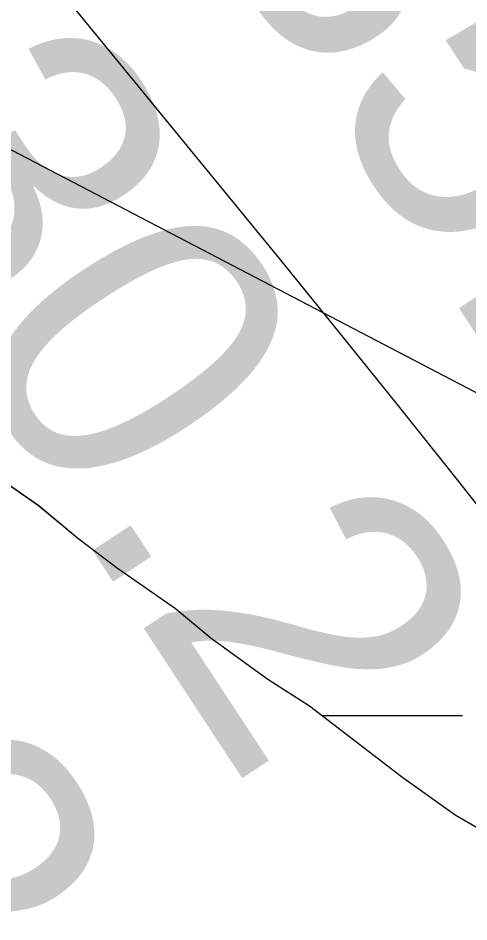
# Model space of a CAD drawing. Extents: x 3279314 to 3317160, y 734079 to 759431.
# Drawn here: x 3307121 to 3307223.7, y 747495.7 to 747701.4 of the extents above; entities that cross this region are included whole.
import ezdxf

# ---------------------------------------------------------------- set-up
doc = ezdxf.new("R2010")
doc.units = 0
for name, color, linetype in [('V-RIVR-EDGE', 7, 'Continuous'), ('V-RIVR-RANG', 7, 'Continuous'), ('V-SITE-VEGE', 7, 'Continuous'), ('V-TOPO-MINR', 7, 'Continuous'), ('V-WETL-SWMP', 7, 'Continuous')]:
    doc.layers.add(name, color=color, linetype=linetype)

msp = doc.modelspace()

# ---------------------------------------------------------------- linework, layer by layer
at = {"layer": 'V-RIVR-EDGE'}
msp.add_spline([(3306748.406041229, 748797.4867095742), (3306766.7950730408, 748786.0509076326), (3306777.960451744, 748775.6611974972), (3306795.321530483, 748756.5520020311), (3306816.401669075, 748732.8742857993), (3306835.842329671, 748716.6613365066), (3306851.1514986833, 748705.8468959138), (3306861.924943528, 748704.5768041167), (3306875.5987341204, 748702.8850565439), (3306889.269450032, 748699.9498644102), (3306902.519535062, 748694.5288080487), (3306912.451718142, 748688.2869877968), (3306930.6591831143, 748676.2219283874), (3306936.45167546, 748672.062764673), (3306936.032069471, 748669.9913819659), (3306931.8852044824, 748669.1726678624), (3306931.465598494, 748667.1012851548), (3306933.1163503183, 748664.1958149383), (3306939.73370613, 748658.376675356), (3306945.9447795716, 748655.8744128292), (3306954.2282606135, 748653.3670258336), (3306969.1290974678, 748645.0404992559), (3306976.5661922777, 748635.488976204), (3306984.837374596, 748628.0078109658), (3306990.6390909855, 748627.5789809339), (3306998.0843849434, 748621.3433100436), (3307004.2729107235, 748609.7224540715), (3307005.9185380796, 748604.7445762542), (3307010.0459300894, 748597.6881414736), (3307018.3232617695, 748592.6938653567), (3307022.8661601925, 748586.0508872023), (3307044.731191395, 748544.5484158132), (3307070.3019588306, 748493.0891638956), (3307091.343151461, 748453.6611498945), (3307117.7767034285, 748415.8777383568), (3307136.3638035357, 748389.7192823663), (3307152.4896368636, 748373.9290137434), (3307164.9035845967, 748365.6086365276), (3307174.011929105, 748361.441273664), (3307192.6635975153, 748361.3951534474), (3307203.03383467, 748364.6853832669), (3307210.5078256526, 748370.055194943), (3307220.4810044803, 748380.3926355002), (3307227.1209079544, 748383.6920893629), (3307238.730490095, 748385.32131842), (3307256.5634444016, 748389.4220631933), (3307269.431844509, 748397.265440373), (3307281.4815305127, 748409.2556825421), (3307293.9344242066, 748416.6856030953), (3307306.369894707, 748417.0693378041), (3307326.6733398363, 748414.5322288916), (3307341.596724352, 748415.3242957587), (3307357.757404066, 748413.6263988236), (3307360.6485257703, 748409.4744093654), (3307360.223795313, 748405.330619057), (3307356.90486847, 748404.0953736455), (3307327.8809131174, 748400.0223010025), (3307311.715108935, 748399.6477903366), (3307307.1578619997, 748400.4880272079), (3307298.880530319, 748405.4823033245), (3307297.22567892, 748406.72984746), (3307291.8312697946, 748404.2562819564), (3307284.752287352, 748391.0102965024), (3307272.29426919, 748381.507968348), (3307257.7720425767, 748375.3266168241), (3307240.360744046, 748374.1262177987), (3307233.718790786, 748369.9978008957), (3307212.9403954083, 748348.0815250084), (3307207.1284300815, 748344.3655398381), (3307202.146452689, 748341.0619864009), (3307199.2379077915, 748338.1677900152), (3307200.461879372, 748330.2895664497), (3307205.0078524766, 748324.890032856), (3307218.2671615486, 748323.1993101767), (3307231.1242878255, 748326.4833906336), (3307234.4329657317, 748323.5738208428), (3307241.452504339, 748312.779878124), (3307247.2480713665, 748309.8641589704), (3307259.679442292, 748308.5899675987), (3307275.024482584, 748312.282380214), (3307288.294040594, 748314.7364727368), (3307306.112646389, 748313.0344762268), (3307316.0622526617, 748313.8388418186), (3307325.603526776, 748317.1311214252), (3307345.5283616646, 748329.1018906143), (3307361.2960826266, 748336.1091304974), (3307372.907714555, 748338.5673225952), (3307385.756641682, 748338.5355508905), (3307389.478776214, 748335.2104746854), (3307393.616417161, 748332.2988551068), (3307400.6626030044, 748332.2814319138), (3307405.6394559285, 748333.5125777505), (3307409.7955449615, 748338.0616255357), (3307412.716388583, 748345.9296001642), (3307416.0353154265, 748347.1648455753), (3307419.3491178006, 748346.3276833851), (3307423.065102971, 748340.5157180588), (3307425.9633989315, 748339.2650992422), (3307440.888833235, 748340.8861291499), (3307452.9077724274, 748340.4419257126), (3307467.828082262, 748339.990548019), (3307487.7119214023, 748335.3820563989), (3307492.680575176, 748333.2973500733), (3307493.5013390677, 748329.9794481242), (3307490.5968937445, 748328.7431778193), (3307466.9652977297, 748326.3147076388), (3307440.0178495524, 748323.8944366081), (3307436.288540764, 748324.3181421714), (3307428.8340227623, 748326.8234793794), (3307425.10368908, 748326.8327034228), (3307414.712954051, 748315.2528431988), (3307409.726877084, 748310.2913636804), (3307405.9944936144, 748309.4716246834), (3307400.191752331, 748309.485973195), (3307394.3931106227, 748311.158247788), (3307380.306888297, 748313.6799832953), (3307359.5910114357, 748317.0470801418), (3307353.7841705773, 748315.4035025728), (3307336.7730050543, 748308.3993373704), (3307321.009383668, 748303.0500235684), (3307296.546774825, 748299.7946401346), (3307260.487907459, 748300.2982874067), (3307253.029289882, 748301.1456985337), (3307242.667251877, 748301.1713208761), (3307237.272842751, 748298.697755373), (3307235.193260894, 748295.8015092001), (3307233.527135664, 748292.489756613), (3307234.754181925, 748285.8549776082), (3307237.227747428, 748280.4605684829), (3307241.365388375, 748277.5489489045), (3307250.481932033, 748276.6974382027), (3307265.819798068, 748277.4884801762), (3307282.4072580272, 748280.7633365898), (3307298.1647300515, 748283.625761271), (3307315.9915349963, 748285.2396169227), (3307328.0114990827, 748285.2098950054), (3307336.300104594, 748284.7749156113), (3307344.1803779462, 748286.8278502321), (3307373.2197067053, 748297.1181456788), (3307379.4400041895, 748298.3462168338), (3307382.7558563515, 748298.3380176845), (3307383.163163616, 748295.4356221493), (3307369.8833566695, 748288.836714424), (3307352.0422032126, 748281.4201174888), (3307341.258509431, 748278.5453940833), (3307333.7968171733, 748278.1493606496), (3307327.1579385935, 748275.2643883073), (3307301.8458688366, 748263.7214242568), (3307286.0771229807, 748256.2997028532), (3307278.612356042, 748254.660224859), (3307274.4624163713, 748252.5980661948), (3307269.4804389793, 748249.2945127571), (3307268.229820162, 748246.396216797), (3307270.7095350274, 748243.4886967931), (3307281.086946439, 748249.6802972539), (3307286.885588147, 748248.0080226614), (3307294.7463885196, 748242.1858083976), (3307298.061215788, 748241.763127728), (3307310.4864373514, 748238.0020472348), (3307326.6471170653, 748236.3041502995), (3307341.1611445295, 748239.1696496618), (3307348.20630548, 748238.7377449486), (3307354.8277608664, 748234.576531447), (3307354.407129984, 748232.0906672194), (3307353.1565111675, 748229.192371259), (3307336.969184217, 748220.1137486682), (3307323.6955266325, 748216.0017300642), (3307307.9472786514, 748216.8696390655), (3307298.008946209, 748220.6245701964), (3307292.632985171, 748225.611672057), (3307287.6592069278, 748225.6239707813), (3307281.4378845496, 748223.9814181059), (3307279.356252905, 748220.2562088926), (3307279.347028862, 748216.5258752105), (3307293.791363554, 748191.2066311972), (3307304.9413688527, 748174.5996982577), (3307314.436522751, 748159.240309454), (3307328.0908403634, 748149.6734129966), (3307339.2603186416, 748140.941628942), (3307352.9105366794, 748129.7168064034), (3307367.7826765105, 748109.7847972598), (3307378.934731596, 748094.0068273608), (3307387.6080967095, 748081.5508589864), (3307411.185373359, 748062.0118085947), (3307425.6543055, 748046.6401210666), (3307436.8084103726, 748031.6911142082), (3307449.6306902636, 748020.8828229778), (3307455.4313817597, 748020.0395114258), (3307459.1627403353, 748020.4447689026), (3307462.499090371, 748028.7262001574), (3307464.9890541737, 748029.9634953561), (3307469.1338693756, 748029.953246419), (3307471.6146091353, 748027.4602079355), (3307470.7671980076, 748020.0015903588), (3307471.5848872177, 748015.4402438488), (3307475.3152209, 748015.4310198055), (3307477.8072344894, 748017.4972780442), (3307482.7984359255, 748024.531165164), (3307487.772214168, 748024.5188664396), (3307496.8856831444, 748022.4239111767), (3307497.7084968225, 748019.9349722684), (3307493.557532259, 748017.4583320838), (3307489.4034930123, 748013.7382473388), (3307488.1446750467, 748007.5240992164), (3307488.9592895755, 748001.7193081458), (3307491.8514361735, 747997.9818002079), (3307504.27460795, 747993.3917566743), (3307511.7352753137, 747993.3733085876), (3307517.125584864, 747994.1889480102), (3307525.847119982, 748001.2136110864), (3307527.9308014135, 748005.7677833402), (3307527.947199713, 748012.3994876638), (3307528.373979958, 748017.3722410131), (3307530.038055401, 748019.8550305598), (3307535.428364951, 748020.670669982), (3307544.536709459, 748016.5033071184), (3307552.4108334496, 748016.0693526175), (3307564.0224653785, 748018.5275447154), (3307571.0778752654, 748022.2404552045), (3307578.1240611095, 748022.2230320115), (3307587.6335635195, 748012.6663844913), (3307588.8647093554, 748007.6895315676), (3307588.850360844, 748001.8867902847), (3307570.9917841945, 747987.4240075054), (3307546.0695985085, 747965.9324620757), (3307539.8370022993, 747959.7306126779), (3307539.8267533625, 747955.5857974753), (3307540.643417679, 747950.6099694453), (3307543.1180080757, 747945.6300418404), (3307554.2936357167, 747939.3851469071), (3307567.5539696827, 747938.1089057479), (3307581.226735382, 747936.0026766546), (3307597.3884399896, 747934.7192612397), (3307605.2646137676, 747935.1142697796), (3307606.927664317, 747937.1825778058), (3307607.354444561, 747942.155331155), (3307609.4340264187, 747945.0515773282), (3307613.9974227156, 747946.6982295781), (3307617.3173744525, 747948.3479565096), (3307617.74210491, 747952.4917468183), (3307622.34239738, 747969.0597337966), (3307624.006472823, 747971.5425233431), (3307628.5657695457, 747971.5312495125), (3307633.951979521, 747970.6889628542), (3307652.583150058, 747962.3532122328), (3307654.6422340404, 747956.9598280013), (3307655.046466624, 747952.8139879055), (3307642.591523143, 747944.5551043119), (3307623.0534976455, 747921.3923091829), (3307612.251355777, 747911.0569184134), (3307603.5328953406, 747905.275699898), (3307599.381930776, 747902.7990597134), (3307598.132336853, 747900.3152452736), (3307599.3696320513, 747897.8252814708), (3307606.4158178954, 747897.807858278), (3307612.6279162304, 747895.7200772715), (3307615.116855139, 747896.5428909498), (3307618.4398815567, 747899.4360624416), (3307623.8383902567, 747903.5675540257), (3307628.815243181, 747904.7986998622), (3307635.0324659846, 747904.7833264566), (3307655.743218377, 747899.3438220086), (3307662.7853046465, 747897.6684727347), (3307671.074935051, 747897.647974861), (3307685.9983195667, 747898.4400417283), (3307693.873468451, 747898.420568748), (3307697.596627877, 747895.5099740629), (3307697.9998355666, 747890.9496524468), (3307697.16369827, 747888.0503315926), (3307692.178646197, 747883.5033335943), (3307679.7329267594, 747878.9747836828), (3307677.648220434, 747874.0061299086), (3307681.3724047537, 747871.5100167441), (3307681.770487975, 747864.8772875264), (3307679.2620760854, 747856.1793249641), (3307673.032554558, 747851.2209201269), (3307667.6412201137, 747849.9907991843), (3307665.1481816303, 747847.5100594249), (3307660.570436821, 747840.0606658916), (3307664.278222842, 747830.9328484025), (3307669.650084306, 747824.2878204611), (3307672.5514549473, 747824.2806462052), (3307675.877556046, 747828.4172622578), (3307678.3859679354, 747837.1152248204), (3307680.8820811, 747840.8394091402), (3307687.1054532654, 747843.310924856), (3307693.3226760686, 747843.2955514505), (3307697.8645495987, 747836.2380917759), (3307697.850201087, 747830.435350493), (3307693.276555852, 747824.6438830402), (3307686.219096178, 747820.1020095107), (3307679.170860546, 747819.2904696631), (3307676.2664152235, 747818.0541993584), (3307675.846809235, 747815.9828166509), (3307680.8031642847, 747808.9243320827), (3307690.3177911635, 747801.4400921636), (3307697.3619272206, 747800.5937059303), (3307706.499993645, 747808.446307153), (3307711.4901701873, 747815.0657127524), (3307716.0576660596, 747818.3702910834), (3307720.202481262, 747818.3600421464), (3307720.6015893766, 747812.1417944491), (3307719.3355971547, 747803.026275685), (3307715.1795081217, 747798.4772278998), (3307710.197530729, 747795.1736744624), (3307697.3424542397, 747792.7185570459), (3307692.7821326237, 747792.3153493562), (3307692.363551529, 747790.658448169), (3307698.968608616, 747779.8655303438), (3307704.757001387, 747774.0484405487), (3307715.5222470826, 747769.4624965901), (3307736.216601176, 747757.3912878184), (3307744.08047623, 747752.8125181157), (3307747.3830047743, 747747.4160592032), (3307750.265927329, 747739.9482175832), (3307756.45752779, 747729.5708061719), (3307779.6223727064, 747710.8617437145), (3307810.2407107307, 747689.2328625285), (3307839.2052222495, 747669.2660069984), (3307882.6530144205, 747639.7302052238), (3307898.784997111, 747626.4268257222), (3307917.826549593, 747616.4321241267), (3307923.213784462, 747616.0043189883), (3307925.277992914, 747612.6833423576), (3307928.574372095, 747604.7999943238), (3307935.6133836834, 747601.8812004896), (3307942.2358639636, 747598.1344685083), (3307957.5337591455, 747582.7607311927), (3307974.491630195, 747568.2118573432), (3307991.4464265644, 747552.4195389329), (3308029.9030172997, 747515.8498500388), (3308052.2255755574, 747491.7545776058), (3308062.985696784, 747485.0962260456), (3308069.1936955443, 747481.3505189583), (3308076.2204084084, 747473.4579468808), (3308086.548624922, 747459.754434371), (3308101.426914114, 747442.3093143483), (3308119.6087567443, 747419.8822169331), (3308144.419229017, 747396.1952766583), (3308169.224576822, 747370.435928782), (3308220.914854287, 747321.8134792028), (3308252.3355081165, 747289.4060287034), (3308281.6878539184, 747258.6616287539), (3308288.2959856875, 747249.1121554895), (3308306.4829527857, 747228.7574656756), (3308313.1054330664, 747225.0107336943), (3308327.575390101, 747210.0535276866), (3308355.6894158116, 747181.384610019), (3308382.145515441, 747152.7197919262), (3308405.6961448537, 747122.404222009), (3308418.0936942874, 747107.4521404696), (3308421.806604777, 747100.3967305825), (3308442.471236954, 747076.305557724), (3308468.911963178, 747041.4235168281), (3308475.1004889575, 747029.802660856), (3308479.22583118, 747021.9172630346), (3308485.0172986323, 747017.3436178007), (3308488.32085207, 747012.361640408), (3308495.33834089, 747000.7387346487), (3308517.6598742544, 746976.2289806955), (3308538.3173321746, 746949.2364371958), (3308567.248022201, 746915.5916914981), (3308620.974835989, 746852.457264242), (3308655.671371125, 746803.8768353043), (3308686.239489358, 746761.9383596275), (3308728.320849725, 746682.6678501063), (3308746.037991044, 746639.9321830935), (3308761.677600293, 746595.1292329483), (3308774.401490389, 746544.5307157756), (3308785.041699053, 746489.3780263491), (3308792.7866864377, 746436.7194002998), (3308803.0175380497, 746383.6401433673), (3308811.207753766, 746343.4149380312), (3308820.6086174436, 746289.9232493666), (3308827.1849775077, 746267.5248489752), (3308844.0752055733, 746225.6201947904), (3308851.9237072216, 746214.8242022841), (3308860.622694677, 746212.7302719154), (3308865.5872488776, 746208.987639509), (3308870.951936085, 746199.4412409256), (3308878.774815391, 746178.2832104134), (3308884.1354030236, 746167.0788857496), (3308901.077900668, 746146.3127890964), (3308922.963429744, 746113.0999481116), (3308935.7508632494, 746088.199285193), (3308951.0374846, 746068.2662511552), (3308959.2953433, 746055.396826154), (3308972.4808600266, 746023.8634340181), (3308988.148141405, 745990.2514849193), (3308998.050602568, 745971.9897005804), (3309008.7789520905, 745952.4824218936), (3309016.634627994, 745944.5878000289), (3309028.6228203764, 745931.7091509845), (3309034.8133959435, 745920.9172580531), (3309044.3239232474, 745911.775092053), (3309053.821126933, 745897.2446662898), (3309058.764158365, 745884.7979219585), (3309065.7539750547, 745861.9840151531), (3309075.6625855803, 745846.209119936), (3309086.827964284, 745835.8194098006), (3309095.1083706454, 745832.0685782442), (3309096.3436160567, 745828.7496514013), (3309095.0489268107, 745808.0286500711), (3309094.6129225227, 745799.32556304), (3309094.601648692, 745794.7662663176), (3309098.3186587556, 745789.3687825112), (3309106.590865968, 745782.3020987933), (3309117.350987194, 745775.6437472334), (3309123.9826915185, 745775.6273489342), (3309128.54198824, 745775.6160751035), (3309130.6082464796, 745773.1240615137), (3309130.590823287, 745766.0778756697), (3309127.2503736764, 745756.1385183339), (3309123.9088991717, 745745.7846794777), (3309123.0635378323, 745739.1550249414), (3309125.5299290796, 745730.8592451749), (3309133.7929122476, 745720.0622277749), (3309149.0908074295, 745704.6884904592), (3309152.801668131, 745696.8041175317), (3309152.3748878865, 745691.8313641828), (3309145.718586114, 745681.9002059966), (3309139.900471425, 745675.6973317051), (3309136.9980758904, 745675.2900244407), (3309132.8573602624, 745676.9581994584), (3309133.665825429, 745668.6665192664), (3309131.170737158, 745665.3568164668), (3309123.2720157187, 745655.8432144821), (3309119.5293833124, 745650.8786602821), (3309117.443652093, 745645.4955249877), (3309117.844809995, 745640.106240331), (3309120.730807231, 745633.8818432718), (3309129.416471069, 745626.3996531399), (3309129.817628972, 745621.0103684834), (3309127.3092170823, 745612.3124059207), (3309124.3986223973, 745608.5892464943), (3309123.5501863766, 745600.7161473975), (3309123.9462198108, 745593.2544551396), (3309129.7161644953, 745579.9766979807), (3309136.3253211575, 745570.8417062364), (3309141.705381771, 745567.5125304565), (3309151.2374318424, 745567.0744763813), (3309166.159791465, 745567.4520617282), (3309171.9676572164, 745569.5101208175), (3309179.0117932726, 745568.6637345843), (3309179.4139760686, 745563.6889314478), (3309171.508080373, 745551.2739588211), (3309165.687915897, 745544.242121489), (3309159.4614690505, 745540.5271612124), (3309154.0711595, 745539.7115217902), (3309147.8549615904, 745540.1413767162), (3309144.124627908, 745540.1506007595), (3309137.0651184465, 745534.779764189), (3309135.812449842, 745531.052505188), (3309136.217707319, 745527.3211466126), (3309147.386160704, 745518.1748810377), (3309159.7878097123, 745504.880725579), (3309166.8083732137, 745494.5012643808), (3309169.255291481, 745478.3303357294), (3309170.058632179, 745467.9662479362), (3309175.8470249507, 745462.1491581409), (3309186.6143204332, 745458.392177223), (3309196.1514949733, 745460.0265307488), (3309203.2058799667, 745463.3249597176), (3309214.8113625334, 745463.2962626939), (3309221.8472994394, 745459.1340242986), (3309225.145728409, 745452.0796393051), (3309224.702549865, 745440.4751816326), (3309220.9465938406, 745430.1223676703), (3309218.038048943, 745427.2281712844), (3309219.6601037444, 745412.7172185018), (3309217.571297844, 745406.0906386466), (3309211.3387016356, 745399.8887892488), (3309206.6376258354, 745396.1320697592)], degree=3, dxfattribs=at)
at = {"layer": 'V-SITE-VEGE'}
msp.add_lwpolyline([(3307112.171, 747599.8999999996), (3307125.7160000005, 747590.5160000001), (3307134.522, 747583.135), (3307143.329, 747576.4279999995), (3307156.872, 747567.044), (3307165.0030000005, 747560.335), (3307177.8720000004, 747550.9459999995), (3307187.3490000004, 747544.9169999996), (3307208.347, 747528.8219999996), (3307220.5360000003, 747520.106), (3307228.6590000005, 747515.4219999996)], dxfattribs=at)
at = {"layer": 'V-TOPO-MINR'}
msp.add_lwpolyline([(3307234.403044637, 747579.4069984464), (3307221.080563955, 747596.3350584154), (3307207.680792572, 747613.201277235), (3307194.165085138, 747629.9747343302), (3307180.572087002, 747646.6863502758), (3307046.6198942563, 747810.2163912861), (3307029.7767264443, 747829.9006832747)], dxfattribs=at)
at = {"layer": 'V-WETL-SWMP'}
for p, q in [((3307250.9398396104, 747602.7549922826), (3307020.465299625, 747723.0982168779)), ((3307250.9398396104, 747602.7549922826), (3307020.465299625, 747723.0982168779)), ((3307112.1675147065, 747599.898298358), (3307125.7104907, 747590.5142866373)), ((3307112.1675147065, 747599.898298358), (3307125.7104907, 747590.5142866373)), ((3307125.7104907, 747590.5142866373), (3307134.519476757, 747583.1322798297)), ((3307125.7104907, 747590.5142866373), (3307134.519476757, 747583.1322798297)), ((3307134.519476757, 747583.1322798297), (3307143.325461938, 747576.4262725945)), ((3307134.519476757, 747583.1322798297), (3307143.325461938, 747576.4262725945)), ((3307143.325461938, 747576.4262725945), (3307156.868437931, 747567.0422608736)), ((3307143.325461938, 747576.4262725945), (3307156.868437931, 747567.0422608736)), ((3307156.868437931, 747567.0422608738), (3307164.9994249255, 747560.3322545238)), ((3307156.868437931, 747567.0422608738), (3307164.9994249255, 747560.3322545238)), ((3307164.9994249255, 747560.3322545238), (3307177.867402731, 747550.9452436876)), ((3307164.9994249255, 747560.3322545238), (3307177.867402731, 747550.9452436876)), ((3307177.867402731, 747550.9452436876), (3307187.344385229, 747544.9162351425)), ((3307177.867402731, 747550.9452436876), (3307187.344385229, 747544.9162351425)), ((3307187.344385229, 747544.9162351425), (3307208.343350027, 747528.8202179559)), ((3307187.344385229, 747544.9162351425), (3307208.343350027, 747528.8202179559)), ((3307190.2757686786, 747542.66928636), (3307222.2386514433, 747542.6855571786)), ((3307208.343350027, 747528.8202179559), (3307220.5333287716, 747520.1042075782)), ((3307208.343350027, 747528.8202179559), (3307220.5333287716, 747520.1042075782)), ((3307220.5333287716, 747520.1042075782), (3307228.6543131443, 747515.4191999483)), ((3307220.5333287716, 747520.1042075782), (3307228.6543131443, 747515.4191999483))]:
    msp.add_line(p, q, dxfattribs=at)

# ---------------------------------------------------------------- texts
at = {"layer": 'V-RIVR-RANG'}
for s, p in [('35.7', (3307162.163167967, 747725.5249238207)), ('30.2', (3307078.737167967, 747670.3889238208)), ('29.2', (3306995.310167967, 747615.2519238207))]:
    msp.add_text(s, height=67, rotation=303.31832571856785, dxfattribs=at).set_placement(p)

doc.saveas('drawing.dxf')
